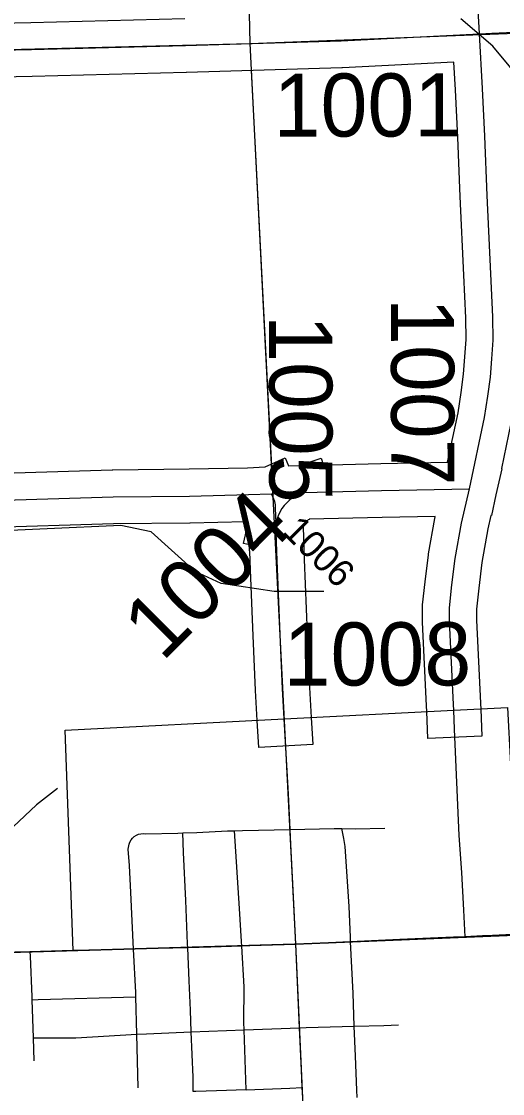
# Model space of a CAD drawing. Extents: x 128.7 to 185.5, y -21.4 to 12.6.
# Drawn here: x 148.528 to 149.062, y 2.6 to 3.79 of the extents above; entities that cross this region are included whole.
import ezdxf

# ---------------------------------------------------------------- set-up
doc = ezdxf.new("R2010")
doc.units = 0
for name, color, linetype in [('tdCoCityStreetMajor', 7, 'Continuous'), ('tdCoCityStreetMinor', 7, 'Continuous'), ('tdCoCorpBndry', 7, 'Continuous'), ('tdCoHydroRiver', 7, 'Continuous'), ('tdCoPriCL', 7, 'Continuous'), ('tdCoPrimary', 7, 'Continuous'), ('tdCoPriNonDiv', 7, 'Continuous'), ('tdCoPriNonDivCL', 7, 'Continuous'), ('tdCoSecRdNmbr', 7, 'Continuous'), ('tdCoSecRteBand', 7, 'Continuous'), ('tdCoSecRteCL', 7, 'Continuous'), ('tdCoSectLine', 7, 'Continuous'), ('tdCoSectLinePart', 7, 'Continuous'), ('tdCoSurfConc', 7, 'Continuous'), ('tdCoSurfGravel', 7, 'Continuous')]:
    doc.layers.add(name, color=color, linetype=linetype)

msp = doc.modelspace()

# ---------------------------------------------------------------- linework, layer by layer
at = {"layer": 'tdCoCityStreetMajor'}
for points in [[(149.0206, 2.7745), (149.0189, 2.8039), (149.0167, 2.8456), (149.0138, 2.8869), (149.0088, 3.0048), (149.0079, 3.0256)], [(148.8403, 2.5954), (148.8397, 2.6072), (148.8388, 2.6264), (148.8368, 2.6733), (148.8327, 2.7663), (148.8298, 2.8262), (148.8271, 2.8767), (148.8262, 2.8934), (148.8243, 2.9324), (148.8211, 2.9906), (148.8197, 3.016)]]:
    msp.add_lwpolyline(points, dxfattribs=at)
at = {"layer": 'tdCoCityStreetMinor'}
for p, q in [((148.5413, 2.6623), (148.5401, 2.7046)), ((148.6561, 2.6663), (148.655, 2.7077)), ((148.6577, 2.607), (148.6561, 2.6663)), ((148.7166, 2.6688), (148.7751, 2.671)), ((148.7774, 2.6046), (148.7751, 2.671)), ((148.542, 2.6366), (148.5413, 2.6623))]:
    msp.add_line(p, q, dxfattribs=at)
for points in [[(148.7073, 2.8896), (148.7226, 2.8901), (148.7568, 2.8919), (148.7647, 2.892)], [(148.7647, 2.892), (148.7734, 2.8921), (148.8262, 2.8934), (148.8752, 2.8946), (148.8837, 2.8945)], [(148.7751, 2.671), (148.7748, 2.6793), (148.7752, 2.7188), (148.7726, 2.7641), (148.7723, 2.7691), (148.7701, 2.8056), (148.7647, 2.892)], [(148.8837, 2.8945), (148.8984, 2.8943), (148.9312, 2.8948)], [(148.8975, 2.6751), (148.8961, 2.7119), (148.8934, 2.7686), (148.8931, 2.774), (148.8916, 2.8081), (148.8873, 2.8746), (148.8858, 2.8835), (148.8837, 2.8945)], [(148.655, 2.7077), (148.6549, 2.7126), (148.6525, 2.7608), (148.6495, 2.8234), (148.6478, 2.8536), (148.6466, 2.8714), (148.6476, 2.8771), (148.6485, 2.8795), (148.6498, 2.8818), (148.6514, 2.8839), (148.6533, 2.8856), (148.6556, 2.8871), (148.658, 2.8881), (148.6606, 2.8887), (148.6632, 2.8889), (148.6658, 2.8886), (148.7018, 2.8894), (148.7073, 2.8896)], [(148.7166, 2.6688), (148.7156, 2.6931), (148.7143, 2.7257), (148.7126, 2.7622), (148.7123, 2.7666), (148.7104, 2.8145), (148.708, 2.8679), (148.7073, 2.8896)], [(148.5401, 2.7046), (148.54, 2.7077), (148.538, 2.7528), (148.5377, 2.7577)], [(148.5401, 2.7046), (148.5467, 2.7049), (148.655, 2.7077)], [(148.8975, 2.6751), (148.9304, 2.6761), (148.9465, 2.6766)], [(148.5413, 2.6623), (148.5884, 2.6623), (148.6561, 2.6663)], [(148.6561, 2.6663), (148.6668, 2.6669), (148.7166, 2.6688)], [(148.7774, 2.6046), (148.7447, 2.6035), (148.7215, 2.6027), (148.7186, 2.6026), (148.7186, 2.6186), (148.7166, 2.6688)], [(148.7751, 2.671), (148.8368, 2.6733), (148.8441, 2.6736), (148.8975, 2.6751)], [(148.9007, 2.596), (148.9004, 2.6041), (148.8989, 2.6419), (148.8975, 2.6751)], [(148.7774, 2.6046), (148.8261, 2.6063), (148.8397, 2.6072)]]:
    msp.add_lwpolyline(points, dxfattribs=at)
at = {"layer": 'tdCoCorpBndry'}
msp.add_lwpolyline([(148.3545, 2.2508), (148.3339, 2.752), (148.3908, 2.7536), (148.5045, 2.7568), (148.5377, 2.7577), (148.5855, 2.759), (148.5765, 3.0036), (148.8197, 3.016), (149.0079, 3.0256), (149.0676, 3.0287), (149.081, 2.7772), (149.1942, 2.7823), (149.2374, 2.7846), (149.245, 2.5877)], dxfattribs=at)
at = {"layer": 'tdCoHydroRiver'}
for points in [[(149.0852, 3.3277), (149.1213, 3.3779), (149.1816, 3.462), (149.1875, 3.4749), (149.1982, 3.4863), (149.2111, 3.5246), (149.2097, 3.5656), (149.2027, 3.5843), (149.1472, 3.6392), (149.1074, 3.6947), (149.0514, 3.7623), (149.0156, 3.7926)], [(148.8636, 3.1575), (148.8084, 3.1572), (148.7496, 3.1663), (148.7208, 3.1795), (148.6719, 3.2236), (148.6385, 3.2304), (148.4746, 3.2232)], [(148.5679, 2.939), (148.5449, 2.9209), (148.5189, 2.8963)]]:
    msp.add_lwpolyline(points, dxfattribs=at)
at = {"layer": 'tdCoPriCL'}
msp.add_lwpolyline([(149.0805, 2.7772), (149.0508, 2.7759), (149.0202, 2.7745), (149.0074, 2.7739), (148.948, 2.7712), (148.893, 2.7686), (148.8808, 2.768), (148.8688, 2.7675), (148.8323, 2.7663), (148.8186, 2.7658), (148.7938, 2.765), (148.7722, 2.7641), (148.7379, 2.7628), (148.7324, 2.7627), (148.7122, 2.7622), (148.6622, 2.761), (148.6522, 2.7608), (148.5862, 2.759), (148.5373, 2.7577), (148.5041, 2.7568)], dxfattribs=at)
at = {"layer": 'tdCoPrimary'}
for p, q in [((148.5865, 2.759), (148.5855, 2.759)), ((148.5865, 2.759), (148.5855, 2.759)), ((148.596, 2.7593), (148.5865, 2.759)), ((148.596, 2.7593), (148.5865, 2.759))]:
    msp.add_line(p, q, dxfattribs=at)
for points in [[(149.0809, 2.7772), (149.0512, 2.7759), (149.0397, 2.7753), (149.0206, 2.7745), (148.9484, 2.7712), (148.8934, 2.7686), (148.8692, 2.7675), (148.8327, 2.7663), (148.7942, 2.765), (148.7726, 2.7641), (148.7382, 2.7628), (148.7126, 2.7622), (148.6626, 2.761), (148.6525, 2.7608), (148.596, 2.7593), (148.5865, 2.759), (148.5855, 2.759), (148.5854, 2.759), (148.5377, 2.7577), (148.5045, 2.7568)], [(149.0397, 2.7753), (149.0206, 2.7745), (148.9484, 2.7712), (148.8934, 2.7686), (148.8692, 2.7675), (148.8327, 2.7663), (148.7942, 2.765), (148.7726, 2.7641), (148.7382, 2.7628), (148.7126, 2.7622), (148.6626, 2.761), (148.6525, 2.7608), (148.596, 2.7593)], [(149.0397, 2.7753), (149.0206, 2.7745), (148.9484, 2.7712), (148.8934, 2.7686), (148.8692, 2.7675), (148.8327, 2.7663), (148.7942, 2.765), (148.7726, 2.7641), (148.7382, 2.7628), (148.7126, 2.7622), (148.6626, 2.761), (148.6525, 2.7608), (148.596, 2.7593)], [(149.0809, 2.7772), (149.0512, 2.7759), (149.0397, 2.7753)], [(149.0809, 2.7772), (149.0512, 2.7759), (149.0397, 2.7753)], [(148.5855, 2.759), (148.5854, 2.759), (148.5377, 2.7577), (148.5045, 2.7568), (148.3931, 2.7537)], [(148.5855, 2.759), (148.5854, 2.759), (148.5377, 2.7577), (148.5045, 2.7568), (148.3931, 2.7537)]]:
    msp.add_lwpolyline(points, dxfattribs=at)
at = {"layer": 'tdCoPriNonDiv'}
msp.add_lwpolyline([(147.3019, 2.7165), (147.8578, 2.7379), (148.025, 2.7419), (148.095, 2.7456), (148.225, 2.7489), (148.8688, 2.7675), (149.2776, 2.7865), (149.308, 2.79), (149.3379, 2.7973), (149.3627, 2.8074), (149.3862, 2.8205), (149.4271, 2.8521), (149.4728, 2.8866), (149.5028, 2.9041), (149.5269, 2.914), (149.555, 2.9217), (149.5838, 2.9254), (149.6538, 2.9241), (149.7213, 2.9162), (149.7805, 2.912), (149.8397, 2.9056), (149.8875, 2.8967), (149.985, 2.8757), (150.0703, 2.8646)], dxfattribs=at)
at = {"layer": 'tdCoPriNonDivCL'}
for points in [[(149.0805, 2.7772), (149.0508, 2.7759), (149.0202, 2.7745), (148.948, 2.7712), (148.893, 2.7686), (148.8688, 2.7675), (148.8323, 2.7663), (148.7938, 2.765), (148.7722, 2.7641), (148.7379, 2.7628), (148.7122, 2.7622), (148.6622, 2.761), (148.6522, 2.7608), (148.5862, 2.759), (148.5851, 2.759), (148.5373, 2.7577), (148.5041, 2.7568)], [(149.0805, 2.7772), (149.0508, 2.7759), (149.0202, 2.7745), (148.948, 2.7712), (148.893, 2.7686), (148.8688, 2.7675), (148.8323, 2.7663), (148.7938, 2.765), (148.7722, 2.7641), (148.7379, 2.7628), (148.7122, 2.7622), (148.6622, 2.761), (148.6522, 2.7608), (148.5862, 2.759), (148.5851, 2.759), (148.5851, 2.759), (148.5373, 2.7577), (148.5041, 2.7568)]]:
    msp.add_lwpolyline(points, dxfattribs=at)
at = {"layer": 'tdCoSecRteBand'}
for points in [[(148.082, 3.853), (148.088, 3.7792), (148.0888, 3.7792), (148.0888, 3.7788), (148.0973, 3.779), (148.0974, 3.779), (148.0975, 3.779), (148.3098, 3.7842), (148.3099, 3.7842), (148.31, 3.7842), (148.4128, 3.7859), (148.5384, 3.7887), (148.7094, 3.7931)], [(148.4835, 3.2878), (148.6289, 3.2923), (148.6292, 3.2923), (148.6294, 3.2923), (148.7141, 3.2933), (148.779, 3.2947), (148.7984, 3.2956), (148.8206, 3.3055), (148.8244, 3.2969), (148.8366, 3.2972), (148.8607, 3.3054), (148.8631, 3.2982), (148.8706, 3.2986), (148.8706, 3.298), (148.927, 3.2993), (148.927, 3.2993), (148.9271, 3.2993), (149.0009, 3.3008), (149.0126, 3.3556), (149.0161, 3.3781), (149.0187, 3.3985), (149.0203, 3.4177), (149.0215, 3.4368), (149.0212, 3.4611), (149.019, 3.5084), (149.019, 3.5084), (149.019, 3.5084), (149.0151, 3.5954), (149.0151, 3.5955), (149.0151, 3.5956), (149.0124, 3.661), (149.0097, 3.7139), (149.008, 3.7445), (148.8844, 3.7383), (148.8841, 3.7383), (148.8838, 3.7383), (148.7112, 3.7331), (148.7111, 3.7331), (148.711, 3.7331), (148.5399, 3.7287), (148.5398, 3.7287), (148.5398, 3.7287), (148.414, 3.726)], [(149.0714, 3.344), (149.0608, 3.2937), (149.0614, 3.2936), (149.0546, 3.2647), (149.0497, 3.2418), (149.0492, 3.2418), (149.0457, 3.227), (149.0391, 3.1897), (149.0357, 3.1612), (149.033, 3.1376), (149.033, 3.1257), (149.0376, 3.0334), (149.0376, 3.0333), (149.0376, 3.0332), (149.0379, 3.0269), (149.0392, 2.9969), (148.9792, 2.9944), (148.978, 3.0244), (148.9777, 3.0305), (148.9731, 3.1235), (148.973, 3.1242), (148.973, 3.125), (148.973, 3.1393), (148.973, 3.141), (148.9732, 3.1426), (148.9761, 3.1681), (148.9761, 3.1682), (148.9761, 3.1683), (148.9797, 3.1977), (148.9798, 3.1985), (148.9799, 3.1992), (148.9867, 3.2382), (148.9869, 3.2391), (148.9871, 3.24), (148.9872, 3.2405), (148.9283, 3.2393), (148.8475, 3.2375), (148.8474, 3.2374), (148.8462, 3.2367), (148.845, 3.2358), (148.844, 3.2349), (148.843, 3.2338), (148.8422, 3.2327), (148.8415, 3.2315), (148.8409, 3.2302), (148.8406, 3.2295), (148.8407, 3.2291), (148.8417, 3.193), (148.8452, 3.1108), (148.8479, 3.0508), (148.8497, 3.0176), (148.8513, 2.9877), (148.7914, 2.9844), (148.7898, 3.0144), (148.788, 3.0477), (148.788, 3.0478), (148.788, 3.048), (148.7852, 3.1082), (148.7852, 3.1082), (148.7852, 3.1083), (148.7818, 3.1906), (148.7818, 3.1908), (148.7818, 3.191), (148.7814, 3.2024), (148.7812, 3.2024), (148.7811, 3.2091), (148.7745, 3.2106), (148.7802, 3.2347), (148.7767, 3.2346), (148.7767, 3.2347), (148.7153, 3.2333), (148.7151, 3.2333), (148.715, 3.2333), (148.6304, 3.2323), (148.4852, 3.2279)]]:
    msp.add_lwpolyline(points, dxfattribs=at)
at = {"layer": 'tdCoSecRteCL'}
msp.add_line((148.8054, 3.2658), (148.8418, 3.2673), dxfattribs=at)
for points in [[(149.0364, 3.776), (149.0357, 3.7897), (149.0312, 3.8565), (149.0288, 3.8895), (149.0236, 3.9712), (149.0192, 4.0353), (149.015, 4.09), (149.013, 4.1255), (149.012, 4.2089), (149.0118, 4.2592), (149.0127, 4.3418), (149.0127, 4.3998), (149.0125, 4.4454), (149.0123, 4.5322), (149.0127, 4.5832), (149.0127, 4.6557), (149.012, 4.7018), (149.01, 4.7682), (149.0095, 4.7792), (149.0092, 4.7848), (149.0081, 4.8062), (149.0041, 4.8864)], [(149.0364, 3.776), (149.0501, 3.7767), (149.2037, 3.7838), (149.3083, 3.7885), (149.4259, 3.7929), (149.583, 3.7986), (149.6676, 3.8003), (149.7905, 3.8046)], [(148.0601, 3.748), (148.0982, 3.749), (148.3105, 3.7542), (148.4134, 3.756), (148.5391, 3.7587), (148.7103, 3.7631), (148.8829, 3.7683), (149.0364, 3.776)], [(149.0253, 3.2713), (149.0421, 3.3502), (149.0458, 3.3739), (149.0485, 3.3953), (149.0502, 3.4155), (149.0515, 3.436), (149.0512, 3.4619), (149.049, 3.5098), (149.0451, 3.5968), (149.0423, 3.6624), (149.0396, 3.7154), (149.0364, 3.776)], [(148.8418, 3.2673), (148.9277, 3.2693), (149.0253, 3.2713)], [(149.0079, 3.0256), (149.0077, 3.0319), (149.003, 3.125), (149.003, 3.1393), (149.0059, 3.1647), (149.0095, 3.1941), (149.0163, 3.2331), (149.0253, 3.2713)], [(148.0854, 3.2487), (148.1218, 3.2497), (148.2512, 3.2524), (148.3635, 3.2551), (148.4843, 3.2579), (148.6298, 3.2623), (148.7146, 3.2633), (148.78, 3.2648), (148.8054, 3.2658)], [(148.8106, 3.233), (148.8102, 3.2498), (148.81, 3.2536), (148.8093, 3.2572), (148.8081, 3.2599), (148.8054, 3.2658)], [(148.8418, 3.2673), (148.8376, 3.2659), (148.8336, 3.2641), (148.8297, 3.2618), (148.8261, 3.2592), (148.8228, 3.2562), (148.8198, 3.2529), (148.8171, 3.2493), (148.8149, 3.2454), (148.813, 3.2414), (148.8115, 3.2372), (148.8106, 3.233)], [(148.8197, 3.016), (148.8179, 3.0493), (148.8152, 3.1095), (148.8118, 3.1919), (148.8105, 3.2328), (148.8106, 3.233)]]:
    msp.add_lwpolyline(points, dxfattribs=at)
at = {"layer": 'tdCoSectLine'}
for points in [[(148.7588, 4.7767), (148.7815, 3.7652)], [(148.7815, 3.7652), (149.7901, 3.8046)], [(147.8117, 3.7411), (148.7815, 3.7652)], [(148.7815, 3.7652), (148.8323, 2.7663)], [(148.8323, 2.7663), (149.8352, 2.8073)], [(147.8658, 2.7381), (148.8323, 2.7663)], [(148.8323, 2.7663), (148.8779, 1.7679)]]:
    msp.add_lwpolyline(points, dxfattribs=at)
at = {"layer": 'tdCoSectLinePart'}
for points in [[(148.783, 3.7353), (148.8054, 3.2961)], [(148.5522, 2.7581), (148.5851, 2.7591)]]:
    msp.add_lwpolyline(points, dxfattribs=at)
at = {"layer": 'tdCoSurfConc'}
msp.add_lwpolyline([(149.0079, 3.0256), (149.0077, 3.0319), (149.003, 3.125), (149.003, 3.1393), (149.0059, 3.1647), (149.0095, 3.1941), (149.0163, 3.2331), (149.0253, 3.2713), (149.0421, 3.3502), (149.0458, 3.3739), (149.0485, 3.3953), (149.0502, 3.4155), (149.0515, 3.436), (149.0512, 3.4619), (149.049, 3.5098), (149.0451, 3.5968), (149.0423, 3.6624), (149.0396, 3.7154), (149.0364, 3.776), (149.0357, 3.7897), (149.0312, 3.8565)], dxfattribs=at)
at = {"layer": 'tdCoSurfGravel'}
for points in [[(147.7924, 3.7404), (147.928, 3.7449), (148.0284, 3.7471), (148.0601, 3.748), (148.0982, 3.749), (148.3105, 3.7542), (148.4134, 3.756), (148.5391, 3.7587), (148.7103, 3.7631), (148.8829, 3.7683), (149.0364, 3.776), (149.0501, 3.7767), (149.2037, 3.7838), (149.3083, 3.7885), (149.4259, 3.7929), (149.583, 3.7986), (149.6676, 3.8003), (149.7905, 3.8046), (149.8106, 3.8053), (150.0074, 3.8114), (150.1201, 3.8141)], [(148.8418, 3.2673), (148.9277, 3.2693), (149.0253, 3.2713)], [(147.7203, 3.2374), (147.848, 3.2426), (147.9008, 3.244), (148.0197, 3.2468), (148.0854, 3.2487), (148.1218, 3.2497), (148.2512, 3.2524), (148.3635, 3.2551), (148.4843, 3.2579), (148.6298, 3.2623), (148.7146, 3.2633), (148.78, 3.2648), (148.8054, 3.2658), (148.8418, 3.2673)], [(148.8106, 3.233), (148.8102, 3.2498), (148.81, 3.2536), (148.8093, 3.2572), (148.8081, 3.2599), (148.8054, 3.2658)], [(148.8418, 3.2673), (148.8376, 3.2659), (148.8336, 3.2641), (148.8297, 3.2618), (148.8261, 3.2592), (148.8228, 3.2562), (148.8198, 3.2529), (148.8171, 3.2493), (148.8149, 3.2454), (148.813, 3.2414), (148.8115, 3.2372), (148.8106, 3.233)], [(148.8197, 3.016), (148.8179, 3.0493), (148.8152, 3.1095), (148.8118, 3.1919), (148.8105, 3.2328), (148.8106, 3.233)]]:
    msp.add_lwpolyline(points, dxfattribs=at)

# ---------------------------------------------------------------- texts
at = {"layer": 'tdCoSecRdNmbr'}
for s, height, rotation, p in [('1001', 0.07, 0.1132, (148.808, 3.6618)), ('1007', 0.07, 270.111, (148.9382, 3.4829)), ('1005', 0.07, 270.1109, (148.8029, 3.464)), ('1004', 0.07, 45.1114, (148.6845, 3.0785)), ('1006', 0.03, 315.1126, (148.8162, 3.2228)), ('1008', 0.07, 0.1132, (148.8191, 3.0529))]:
    msp.add_text(s, height=height, rotation=rotation, dxfattribs=at).set_placement(p)

doc.saveas('drawing.dxf')
